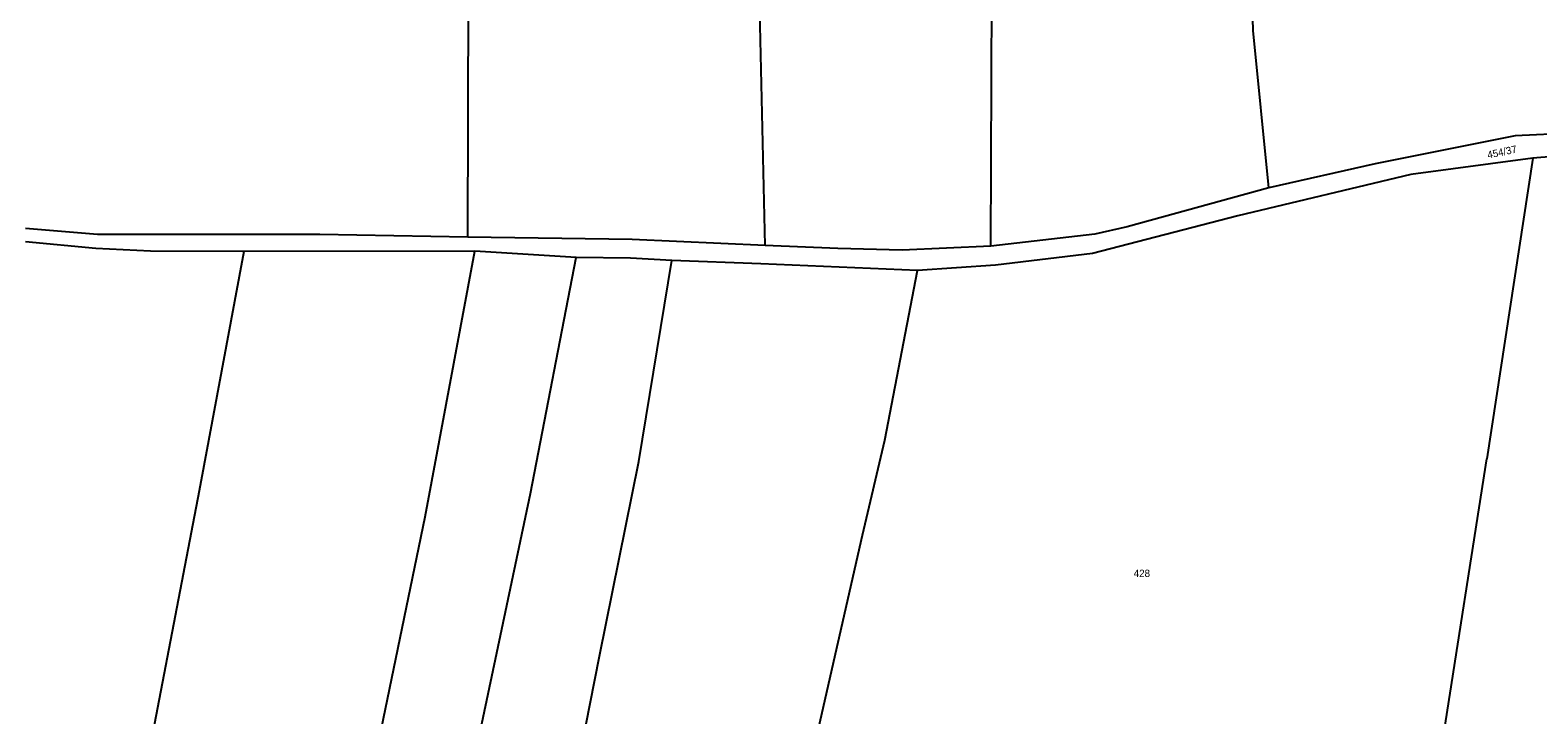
# Model space of a CAD drawing. Extents: x -701211 to -698780, y -1014269 to -1012378.
# Drawn here: x -699614.3 to -699264.3, y -1013297.2 to -1013138.2 of the extents above; entities that cross this region are included whole.
import ezdxf
from ezdxf.enums import TextEntityAlignment as Align

# ---------------------------------------------------------------- set-up
doc = ezdxf.new("R2010")
doc.units = 0
doc.header["$LTSCALE"] = 0.68
doc.layers.add('1', color=7, linetype='Continuous', lineweight=25)
doc.layers.add('2', color=7, linetype='Continuous')

msp = doc.modelspace()

# ---------------------------------------------------------------- linework, layer by layer
at = {"layer": '1'}
for p, q in [((-699330.4, -1013138.34), (-699331.48, -1013087.64)), ((-699443.69, -1013188.24), (-699445.46, -1013111.19)), ((-699391.31, -1013188.41), (-699391, -1013114.69)), ((-699512.75, -1013186.27), (-699512.53, -1013122.7)), ((-699326.73, -1013174.87), (-699330.4, -1013138.34)), ((-699269.54, -1013162.79), (-699302, -1013169.24)), ((-699243.05, -1013161.5), (-699269.54, -1013162.79)), ((-699265.43, -1013167.94), (-699276.12, -1013237.77)), ((-699302, -1013169.24), (-699326.73, -1013174.87)), ((-699326.73, -1013174.87), (-699359.65, -1013183.93)), ((-699293.78, -1013171.77), (-699333.96, -1013181.37)), ((-699333.96, -1013181.37), (-699367.69, -1013190.07)), ((-699598.68, -1013185.64), (-699615.45, -1013184.3)), ((-699547.1, -1013185.64), (-699598.68, -1013185.64)), ((-699512.75, -1013186.27), (-699547.1, -1013185.64)), ((-699367.1, -1013185.63), (-699391.31, -1013188.41)), ((-699359.65, -1013183.93), (-699367.1, -1013185.63)), ((-699599.1, -1013188.91), (-699615.43, -1013187.38)), ((-699586.37, -1013189.53), (-699599.1, -1013188.91)), ((-699474.59, -1013186.85), (-699512.75, -1013186.27)), ((-699443.69, -1013188.24), (-699474.59, -1013186.85)), ((-699426.83, -1013188.95), (-699443.69, -1013188.24)), ((-699411.85, -1013189.31), (-699426.83, -1013188.95)), ((-699391.31, -1013188.41), (-699411.85, -1013189.31)), ((-699564.75, -1013189.63), (-699586.37, -1013189.53)), ((-699511.1, -1013189.58), (-699564.75, -1013189.63)), ((-699522.61, -1013251.23), (-699511.1, -1013189.58)), ((-699487.58, -1013190.98), (-699511.1, -1013189.58)), ((-699498.13, -1013245.85), (-699487.58, -1013190.98)), ((-699474.97, -1013191.16), (-699487.58, -1013190.98)), ((-699465.36, -1013191.74), (-699474.97, -1013191.16)), ((-699473, -1013238.38), (-699465.36, -1013191.74)), ((-699444.65, -1013192.49), (-699465.36, -1013191.74)), ((-699408.32, -1013194.02), (-699444.65, -1013192.49)), ((-699367.69, -1013190.07), (-699390.2, -1013192.76)), ((-699415.87, -1013233.44), (-699408.32, -1013194.02)), ((-699390.2, -1013192.76), (-699408.32, -1013194.02)), ((-699421.07, -1013255.51), (-699415.87, -1013233.44)), ((-699286.38, -1013303.58), (-699276.12, -1013237.77)), ((-699482.15, -1013283.6), (-699473, -1013238.38)), ((-699510.31, -1013303.29), (-699498.13, -1013245.85)), ((-699536.58, -1013318.62), (-699522.61, -1013251.23)), ((-699439.82, -1013337.61), (-699421.07, -1013255.51)), ((-699496.68, -1013357.18), (-699482.15, -1013283.6))]:
    msp.add_line(p, q, dxfattribs=at)
for points in [[(-699248.43, -1013166.54), (-699265.43, -1013167.94), (-699293.78, -1013171.77)], [(-699564.75, -1013189.63), (-699575.06, -1013245.2), (-699590.36, -1013324.63)]]:
    msp.add_lwpolyline(points, dxfattribs=at)

# ---------------------------------------------------------------- texts
at = {"layer": '2'}
msp.add_text('454/37', height=1.7, rotation=12, dxfattribs=at).set_placement((-699272.4012, -1013167.3361), align=Align.CENTER)
msp.add_text('428', height=1.7, dxfattribs=at).set_placement((-699356.209, -1013265.195), align=Align.CENTER)

doc.saveas('drawing.dxf')
